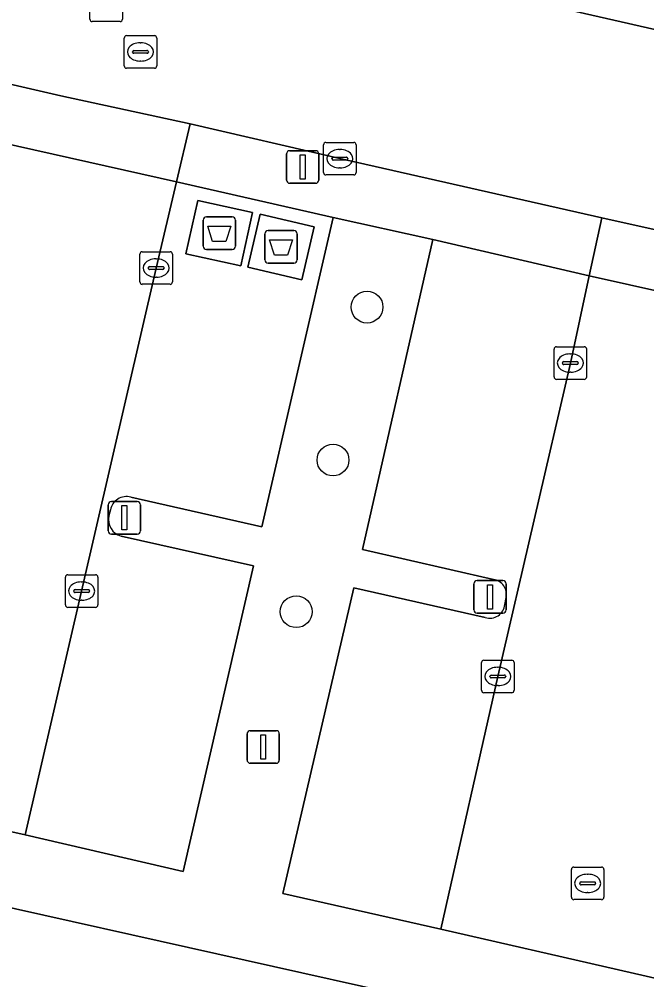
# Model space of a CAD drawing. Extents: x 162172 to 163187, y 382874 to 383685.
# Drawn here: x 162304.91 to 162324.17, y 383103.64 to 383133.13 of the extents above; entities that cross this region are included whole.
import ezdxf

# ---------------------------------------------------------------- set-up
doc = ezdxf.new("R2010")
doc.units = 0
for name, color, linetype in [('IMGEO_Afval_apart_plaats', 7, 'Continuous'), ('IMGEO_Boom', 7, 'Continuous'), ('IMGEO_Erf', 7, 'Continuous'), ('IMGEO_Kolk', 7, 'Continuous'), ('IMGEO_Lichtmast', 7, 'Continuous'), ('IMGEO_Parkeervlak_open', 7, 'Continuous'), ('IMGEO_Rijbaan_lokaal_open', 7, 'Continuous'), ('IMGEO_Rioolput', 7, 'Continuous'), ('IMGEO_Voetpad_gesloten', 7, 'Continuous'), ('IMGEO_Voetpad_open', 7, 'Continuous')]:
    doc.layers.add(name, color=color, linetype=linetype)

msp = doc.modelspace()

# ---------------------------------------------------------------- linework, layer by layer
at = {"layer": 'IMGEO_Afval_apart_plaats'}
for p, q in [((162310.652, 383127.058), (162311.442, 383127.058)), ((162311.442, 383127.058), (162310.652, 383127.058)), ((162310.552, 383126.158), (162310.552, 383126.958)), ((162310.552, 383126.958), (162310.552, 383126.158)), ((162311.542, 383126.958), (162311.542, 383126.158)), ((162311.542, 383126.158), (162311.542, 383126.958)), ((162312.447, 383125.735), (162312.447, 383126.535)), ((162312.447, 383126.535), (162312.447, 383125.735)), ((162312.547, 383126.635), (162313.337, 383126.635)), ((162313.337, 383126.635), (162312.547, 383126.635)), ((162313.437, 383126.535), (162313.437, 383125.735)), ((162313.437, 383125.735), (162313.437, 383126.535)), ((162311.442, 383126.058), (162310.652, 383126.058)), ((162310.652, 383126.058), (162311.442, 383126.058)), ((162313.337, 383125.635), (162312.547, 383125.635)), ((162312.547, 383125.635), (162313.337, 383125.635))]:
    msp.add_line(p, q, dxfattribs=at)
for points in [[(162310.695, 383126.772), (162311.399, 383126.772), (162311.25, 383126.302), (162310.844, 383126.302), (162310.695, 383126.772)], [(162312.59, 383126.349), (162313.294, 383126.349), (162313.145, 383125.879), (162312.739, 383125.879), (162312.59, 383126.349)]]:
    msp.add_lwpolyline(points, dxfattribs=at)
for centre, start, end in [((162310.652, 383126.958), 90, 180), ((162310.652, 383126.958), 90, 180), ((162311.442, 383126.958), 0, 90), ((162311.442, 383126.958), 360, 90), ((162312.547, 383126.535), 90, 180), ((162312.547, 383126.535), 90, 180), ((162313.337, 383126.535), 0, 90), ((162313.337, 383126.535), 360, 90), ((162310.652, 383126.158), 180, 270), ((162310.652, 383126.158), 180, 270), ((162311.442, 383126.158), 270, 0), ((162311.442, 383126.158), 270, 0), ((162312.547, 383125.735), 180, 270), ((162312.547, 383125.735), 180, 270), ((162313.337, 383125.735), 270, 0), ((162313.337, 383125.735), 270, 0)]:
    msp.add_arc(centre, 0.1, start, end, dxfattribs=at)
at = {"layer": 'IMGEO_Boom'}
for centre in [(162315.582, 383124.287), (162314.538, 383119.593), (162313.409, 383114.937)]:
    msp.add_circle(centre, 0.489, dxfattribs=at)
at = {"layer": 'IMGEO_Erf'}
msp.add_lwpolyline([(162317.212, 383091.411), (162312.553, 383092.454), (162318.021, 383102.852), (162303.917, 383106.01), (162304.381, 383094.3), (162299.71, 383095.354), (162297.444, 383085.285)], dxfattribs=at)
at = {"layer": 'IMGEO_Kolk'}
for p, q in [((162314.248, 383128.418), (162314.248, 383129.27)), ((162314.323, 383129.344), (162315.175, 383129.344)), ((162314.736, 383129.124), (162314.761, 383129.124)), ((162315.249, 383129.27), (162315.249, 383128.418)), ((162314.507, 383128.838), (162314.507, 383128.85)), ((162314.55, 383128.887), (162314.948, 383128.887)), ((162314.991, 383128.85), (162314.991, 383128.838)), ((162314.945, 383128.801), (162314.547, 383128.801)), ((162314.759, 383128.564), (162314.734, 383128.564)), ((162315.175, 383128.344), (162314.323, 383128.344)), ((162308.612, 383125.061), (162308.612, 383125.913)), ((162308.687, 383125.987), (162309.539, 383125.987)), ((162309.613, 383125.913), (162309.613, 383125.061)), ((162309.1, 383125.767), (162309.125, 383125.767)), ((162308.871, 383125.481), (162308.871, 383125.493)), ((162309.309, 383125.444), (162308.911, 383125.444)), ((162308.914, 383125.53), (162309.312, 383125.53)), ((162309.355, 383125.493), (162309.355, 383125.481)), ((162309.539, 383124.987), (162308.687, 383124.987)), ((162309.123, 383125.207), (162309.098, 383125.207)), ((162321.32, 383122.144), (162321.32, 383122.996)), ((162321.395, 383123.07), (162322.247, 383123.07)), ((162322.321, 383122.996), (162322.321, 383122.144)), ((162321.808, 383122.85), (162321.833, 383122.85)), ((162321.579, 383122.564), (162321.579, 383122.576)), ((162322.017, 383122.527), (162321.619, 383122.527)), ((162321.622, 383122.613), (162322.02, 383122.613)), ((162322.063, 383122.576), (162322.063, 383122.564)), ((162322.247, 383122.07), (162321.395, 383122.07)), ((162321.831, 383122.29), (162321.806, 383122.29)), ((162306.325, 383115.144), (162306.325, 383115.996)), ((162306.4, 383116.07), (162307.252, 383116.07)), ((162306.813, 383115.85), (162306.838, 383115.85)), ((162307.326, 383115.996), (162307.326, 383115.144)), ((162306.584, 383115.564), (162306.584, 383115.576)), ((162306.627, 383115.613), (162307.025, 383115.613)), ((162307.068, 383115.576), (162307.068, 383115.564)), ((162307.022, 383115.527), (162306.624, 383115.527)), ((162306.836, 383115.29), (162306.811, 383115.29)), ((162307.252, 383115.07), (162306.4, 383115.07)), ((162319.094, 383112.523), (162319.094, 383113.375)), ((162319.169, 383113.449), (162320.021, 383113.449)), ((162319.582, 383113.229), (162319.607, 383113.229)), ((162320.095, 383113.375), (162320.095, 383112.523)), ((162319.353, 383112.943), (162319.353, 383112.955)), ((162319.791, 383112.906), (162319.393, 383112.906)), ((162319.396, 383112.992), (162319.794, 383112.992)), ((162319.837, 383112.955), (162319.837, 383112.943)), ((162319.605, 383112.669), (162319.58, 383112.669)), ((162320.021, 383112.449), (162319.169, 383112.449))]:
    msp.add_line(p, q, dxfattribs=at)
for points in [[(162314.248, 383128.418), (162314.248, 383129.27)], [(162314.323, 383129.344), (162315.175, 383129.344)], [(162315.249, 383129.27), (162315.249, 383128.418)], [(162315.175, 383128.344), (162314.323, 383128.344)], [(162308.612, 383125.061), (162308.612, 383125.913)], [(162308.687, 383125.987), (162309.539, 383125.987)], [(162309.613, 383125.913), (162309.613, 383125.061)], [(162309.539, 383124.987), (162308.687, 383124.987)], [(162321.32, 383122.144), (162321.32, 383122.996)], [(162321.395, 383123.07), (162322.247, 383123.07)], [(162322.321, 383122.996), (162322.321, 383122.144)], [(162322.247, 383122.07), (162321.395, 383122.07)], [(162306.325, 383115.144), (162306.325, 383115.996)], [(162306.4, 383116.07), (162307.252, 383116.07)], [(162307.326, 383115.996), (162307.326, 383115.144)], [(162307.252, 383115.07), (162306.4, 383115.07)], [(162319.094, 383112.523), (162319.094, 383113.375)], [(162319.169, 383113.449), (162320.021, 383113.449)], [(162320.095, 383113.375), (162320.095, 383112.523)], [(162320.021, 383112.449), (162319.169, 383112.449)]]:
    msp.add_lwpolyline(points, dxfattribs=at)
for centre, radius, start, end in [((162314.325, 383129.268), 0.0765, 91.552, 178.448), ((162314.325, 383129.268), 0.0765, 91.552, 178.448), ((162315.173, 383129.268), 0.0765, 1.552, 88.448), ((162315.173, 383129.268), 0.0765, 1.552, 88.448), ((162314.547, 383128.847), 0.0403, 85.8775, 175.7526), ((162314.544, 383128.837), 0.0366, 178.938, 274.7102), ((162314.948, 383128.844), 0.043, 264.8664, 352.4533), ((162314.952, 383128.849), 0.0386, 1.7309, 96.639), ((162314.325, 383128.42), 0.0765, 181.552, 268.448), ((162314.325, 383128.42), 0.0765, 181.552, 268.448), ((162315.173, 383128.42), 0.0765, 271.552, 358.448), ((162315.173, 383128.42), 0.0765, 271.552, 358.448), ((162308.689, 383125.911), 0.0765, 91.552, 178.448), ((162308.689, 383125.911), 0.0765, 91.552, 178.448), ((162309.537, 383125.911), 0.0765, 1.552, 88.448), ((162309.537, 383125.911), 0.0765, 1.552, 88.448), ((162308.911, 383125.49), 0.0403, 85.8775, 175.7526), ((162308.908, 383125.48), 0.0366, 178.938, 274.7102), ((162309.312, 383125.487), 0.043, 264.8664, 352.4533), ((162309.316, 383125.492), 0.0386, 1.7309, 96.639), ((162308.689, 383125.063), 0.0765, 181.552, 268.448), ((162308.689, 383125.063), 0.0765, 181.552, 268.448), ((162309.537, 383125.063), 0.0765, 271.552, 358.448), ((162309.537, 383125.063), 0.0765, 271.552, 358.448), ((162321.397, 383122.994), 0.0765, 91.552, 178.448), ((162321.397, 383122.994), 0.0765, 91.552, 178.448), ((162322.245, 383122.994), 0.0765, 1.552, 88.448), ((162322.245, 383122.994), 0.0765, 1.552, 88.448), ((162321.619, 383122.573), 0.0403, 85.8775, 175.7526), ((162321.616, 383122.563), 0.0366, 178.938, 274.7102), ((162322.02, 383122.57), 0.043, 264.8664, 352.4533), ((162322.024, 383122.575), 0.0386, 1.7309, 96.639), ((162321.397, 383122.146), 0.0765, 181.552, 268.448), ((162321.397, 383122.146), 0.0765, 181.552, 268.448), ((162322.245, 383122.146), 0.0765, 271.552, 358.448), ((162322.245, 383122.146), 0.0765, 271.552, 358.448), ((162306.402, 383115.994), 0.0765, 91.552, 178.448), ((162306.402, 383115.994), 0.0765, 91.552, 178.448), ((162307.25, 383115.994), 0.0765, 1.552, 88.448), ((162307.25, 383115.994), 0.0765, 1.552, 88.448), ((162306.624, 383115.573), 0.0403, 85.8775, 175.7526), ((162306.621, 383115.563), 0.0366, 178.938, 274.7102), ((162307.025, 383115.57), 0.043, 264.8664, 352.4533), ((162307.029, 383115.575), 0.0386, 1.7309, 96.639), ((162306.402, 383115.146), 0.0765, 181.552, 268.448), ((162306.402, 383115.146), 0.0765, 181.552, 268.448), ((162307.25, 383115.146), 0.0765, 271.552, 358.448), ((162307.25, 383115.146), 0.0765, 271.552, 358.448), ((162319.171, 383113.373), 0.0765, 91.552, 178.448), ((162319.171, 383113.373), 0.0765, 91.552, 178.448), ((162320.019, 383113.373), 0.0765, 1.552, 88.448), ((162320.019, 383113.373), 0.0765, 1.552, 88.448), ((162319.393, 383112.952), 0.0403, 85.8775, 175.7526), ((162319.39, 383112.942), 0.0366, 178.938, 274.7102), ((162319.794, 383112.949), 0.043, 264.8664, 352.4533), ((162319.798, 383112.954), 0.0386, 1.7309, 96.639), ((162319.171, 383112.525), 0.0765, 181.552, 268.448), ((162319.171, 383112.525), 0.0765, 181.552, 268.448), ((162320.019, 383112.525), 0.0765, 271.552, 358.448), ((162320.019, 383112.525), 0.0765, 271.552, 358.448)]:
    msp.add_arc(centre, radius, start, end, dxfattribs=at)
for centre, major_axis, ratio, start_param, end_param in [((162314.735, 383128.844), (-0.387, 0.002), 0.722429, 4.712389, 7.853982), ((162314.76, 383128.844), (-0.39, 0.002), 0.717154, 1.570796, 4.712389), ((162309.099, 383125.487), (-0.387, 0.002), 0.722429, 4.712389, 7.853982), ((162309.124, 383125.487), (-0.39, 0.002), 0.717154, 1.570796, 4.712389), ((162321.807, 383122.57), (-0.387, 0.002), 0.722429, 4.712389, 7.853982), ((162321.832, 383122.57), (-0.39, 0.002), 0.717154, 1.570796, 4.712389), ((162306.812, 383115.57), (-0.387, 0.002), 0.722429, 4.712389, 7.853982), ((162306.837, 383115.57), (-0.39, 0.002), 0.717154, 1.570796, 4.712389), ((162319.581, 383112.949), (-0.387, 0.002), 0.722429, 4.712389, 7.853982), ((162319.606, 383112.949), (-0.39, 0.002), 0.717154, 1.570796, 4.712389)]:
    msp.add_ellipse(centre, major_axis=major_axis, ratio=ratio, start_param=start_param, end_param=end_param, dxfattribs=at)
at = {"layer": 'IMGEO_Lichtmast'}
for p, q in [((162313.114, 383128.189), (162313.114, 383128.989)), ((162313.114, 383128.989), (162313.114, 383128.189)), ((162313.214, 383129.089), (162314.004, 383129.089)), ((162314.004, 383129.089), (162313.214, 383129.089)), ((162314.104, 383128.989), (162314.104, 383128.189)), ((162314.104, 383128.189), (162314.104, 383128.989)), ((162314.004, 383128.089), (162313.214, 383128.089)), ((162313.214, 383128.089), (162314.004, 383128.089)), ((162307.643, 383117.42), (162307.643, 383118.22)), ((162307.643, 383118.22), (162307.643, 383117.42)), ((162307.743, 383118.32), (162308.533, 383118.32)), ((162308.533, 383118.32), (162307.743, 383118.32)), ((162308.633, 383118.22), (162308.633, 383117.42)), ((162308.633, 383117.42), (162308.633, 383118.22)), ((162308.533, 383117.32), (162307.743, 383117.32)), ((162307.743, 383117.32), (162308.533, 383117.32)), ((162318.958, 383115.89), (162319.748, 383115.89)), ((162319.748, 383115.89), (162318.958, 383115.89)), ((162318.858, 383114.99), (162318.858, 383115.79)), ((162318.858, 383115.79), (162318.858, 383114.99)), ((162319.848, 383115.79), (162319.848, 383114.99)), ((162319.848, 383114.99), (162319.848, 383115.79)), ((162319.748, 383114.89), (162318.958, 383114.89)), ((162318.958, 383114.89), (162319.748, 383114.89)), ((162311.901, 383110.383), (162311.901, 383111.183)), ((162311.901, 383111.183), (162311.901, 383110.383)), ((162312.001, 383111.283), (162312.791, 383111.283)), ((162312.791, 383111.283), (162312.001, 383111.283)), ((162312.891, 383111.183), (162312.891, 383110.383)), ((162312.891, 383110.383), (162312.891, 383111.183)), ((162312.791, 383110.283), (162312.001, 383110.283)), ((162312.001, 383110.283), (162312.791, 383110.283))]:
    msp.add_line(p, q, dxfattribs=at)
for points in [[(162313.534, 383128.964), (162313.684, 383128.964), (162313.684, 383128.214), (162313.534, 383128.214), (162313.534, 383128.964)], [(162308.063, 383118.195), (162308.213, 383118.195), (162308.213, 383117.445), (162308.063, 383117.445), (162308.063, 383118.195)], [(162319.278, 383115.765), (162319.428, 383115.765), (162319.428, 383115.015), (162319.278, 383115.015), (162319.278, 383115.765)], [(162312.321, 383111.158), (162312.471, 383111.158), (162312.471, 383110.408), (162312.321, 383110.408), (162312.321, 383111.158)]]:
    msp.add_lwpolyline(points, dxfattribs=at)
for centre, start, end in [((162313.214, 383128.989), 90, 180), ((162313.214, 383128.989), 90, 180), ((162314.004, 383128.989), 0, 90), ((162314.004, 383128.989), 360, 90), ((162313.214, 383128.189), 180, 270), ((162313.214, 383128.189), 180, 270), ((162314.004, 383128.189), 270, 0), ((162314.004, 383128.189), 270, 0), ((162307.743, 383118.22), 90, 180), ((162307.743, 383118.22), 90, 180), ((162308.533, 383118.22), 0, 90), ((162308.533, 383118.22), 360, 90), ((162307.743, 383117.42), 180, 270), ((162307.743, 383117.42), 180, 270), ((162308.533, 383117.42), 270, 0), ((162308.533, 383117.42), 270, 0), ((162318.958, 383115.79), 90, 180), ((162318.958, 383115.79), 90, 180), ((162319.748, 383115.79), 0, 90), ((162319.748, 383115.79), 360, 90), ((162318.958, 383114.99), 180, 270), ((162318.958, 383114.99), 180, 270), ((162319.748, 383114.99), 270, 0), ((162319.748, 383114.99), 270, 0), ((162312.001, 383111.183), 90, 180), ((162312.001, 383111.183), 90, 180), ((162312.791, 383111.183), 0, 90), ((162312.791, 383111.183), 360, 90), ((162312.001, 383110.383), 180, 270), ((162312.001, 383110.383), 180, 270), ((162312.791, 383110.383), 270, 0), ((162312.791, 383110.383), 270, 0)]:
    msp.add_arc(centre, 0.1, start, end, dxfattribs=at)
at = {"layer": 'IMGEO_Parkeervlak_open'}
for points in [[(162310.489, 383135.954), (162315.736, 383134.794), (162332.866, 383130.889), (162335.861, 383130.194)], [(162308.33, 383118.451), (162312.357, 383117.541), (162314.54, 383127.039), (162309.734, 383128.137), (162309.113, 383125.487), (162306.825, 383115.571), (162305.095, 383108.091), (162309.94, 383106.961), (162312.094, 383116.348), (162308.035, 383117.255)], [(162319.205, 383114.76), (162315.175, 383115.671), (162313.003, 383106.287), (162317.848, 383105.193), (162319.597, 383112.949), (162321.822, 383122.569), (162322.393, 383125.252), (162317.597, 383126.36), (162315.438, 383116.845), (162319.462, 383115.925)], [(162307.663, 383117.876), (162307.709, 383118.064)], [(162319.851, 383115.371), (162319.808, 383115.155)]]:
    msp.add_lwpolyline(points, dxfattribs=at)
for points in [[(162311.708, 383125.555), (162310.027, 383125.925), (162310.387, 383127.562), (162312.068, 383127.192)], [(162313.581, 383125.127), (162311.923, 383125.515), (162312.304, 383127.143), (162313.962, 383126.755)]]:
    msp.add_lwpolyline(points, close=True, dxfattribs=at)
for centre, radius, start, end in [((162308.195, 383117.975), 0.494, 74.186, 169.6754), ((162308.18, 383117.764), 0.529, 167.728, 254.1181), ((162319.399, 383115.467), 0.462, 347.9918, 82.1587), ((162319.35, 383115.197), 0.46, 251.6777, 354.7766)]:
    msp.add_arc(centre, radius, start, end, dxfattribs=at)
at = {"layer": 'IMGEO_Rijbaan_lokaal_open'}
for points in [[(162342.599, 383128.694), (162337.193, 383129.879), (162337.06, 383129.908), (162335.861, 383130.194), (162332.866, 383130.889), (162315.736, 383134.794), (162310.489, 383135.954), (162308.476, 383136.406)], [(162303.338, 383131.47), (162304.183, 383131.235), (162306.191, 383130.77), (162310.151, 383129.913), (162314.749, 383128.846), (162322.791, 383127.03), (162328.89, 383125.665), (162331.798, 383124.977), (162341.498, 383122.789), (162347.556, 383121.422), (162352.856, 383120.205), (162360.167, 383118.574), (162366.151, 383117.218), (162368.217, 383116.755), (162362.082, 383132.452)]]:
    msp.add_lwpolyline(points, dxfattribs=at)
for points in [[(162303.755, 383129.476), (162309.734, 383128.137), (162310.151, 383129.913), (162306.191, 383130.77), (162304.183, 383131.235)], [(162303.755, 383129.476), (162303.031, 383126.508), (162300.871, 383116.72), (162299.977, 383112.797), (162295.094, 383113.901), (162294.974, 383113.915), (162294.198, 383110.513), (162305.095, 383108.091), (162306.825, 383115.571), (162309.113, 383125.487), (162309.734, 383128.137)], [(162322.791, 383127.03), (162322.393, 383125.252), (162328.491, 383123.887), (162328.89, 383125.665)], [(162317.848, 383105.193), (162328.749, 383102.694), (162329.539, 383106.165), (162329.412, 383106.168), (162324.596, 383107.29), (162325.645, 383111.904), (162327.798, 383121.234), (162328.491, 383123.887), (162322.393, 383125.252), (162321.822, 383122.569), (162319.597, 383112.949)]]:
    msp.add_lwpolyline(points, close=True, dxfattribs=at)
at = {"layer": 'IMGEO_Rioolput'}
for p, q in [((162307.077, 383133.126), (162307.077, 383133.978)), ((162308.078, 383133.978), (162308.078, 383133.126)), ((162308.004, 383133.052), (162307.152, 383133.052)), ((162308.129, 383131.696), (162308.129, 383132.548)), ((162308.204, 383132.622), (162309.056, 383132.622)), ((162308.617, 383132.402), (162308.642, 383132.402)), ((162309.13, 383132.548), (162309.13, 383131.696)), ((162308.388, 383132.116), (162308.388, 383132.128)), ((162308.826, 383132.079), (162308.428, 383132.079)), ((162308.431, 383132.165), (162308.829, 383132.165)), ((162308.872, 383132.128), (162308.872, 383132.116)), ((162308.64, 383131.842), (162308.615, 383131.842)), ((162309.056, 383131.622), (162308.204, 383131.622)), ((162321.851, 383106.17), (162321.851, 383107.022)), ((162321.926, 383107.096), (162322.778, 383107.096)), ((162322.852, 383107.022), (162322.852, 383106.17)), ((162322.339, 383106.876), (162322.364, 383106.876)), ((162322.11, 383106.59), (162322.11, 383106.602)), ((162322.548, 383106.553), (162322.15, 383106.553)), ((162322.153, 383106.639), (162322.551, 383106.639)), ((162322.594, 383106.602), (162322.594, 383106.59)), ((162322.362, 383106.316), (162322.337, 383106.316)), ((162322.778, 383106.096), (162321.926, 383106.096))]:
    msp.add_line(p, q, dxfattribs=at)
for points in [[(162307.077, 383133.126), (162307.077, 383133.978)], [(162308.078, 383133.978), (162308.078, 383133.126)], [(162308.004, 383133.052), (162307.152, 383133.052)], [(162308.129, 383131.696), (162308.129, 383132.548)], [(162308.204, 383132.622), (162309.056, 383132.622)], [(162309.13, 383132.548), (162309.13, 383131.696)], [(162309.056, 383131.622), (162308.204, 383131.622)], [(162321.851, 383106.17), (162321.851, 383107.022)], [(162321.926, 383107.096), (162322.778, 383107.096)], [(162322.852, 383107.022), (162322.852, 383106.17)], [(162322.778, 383106.096), (162321.926, 383106.096)]]:
    msp.add_lwpolyline(points, dxfattribs=at)
for centre, radius, start, end in [((162307.154, 383133.128), 0.0765, 181.552, 268.448), ((162307.154, 383133.128), 0.0765, 181.552, 268.448), ((162308.002, 383133.128), 0.0765, 271.552, 358.448), ((162308.002, 383133.128), 0.0765, 271.552, 358.448), ((162308.206, 383132.546), 0.0765, 91.552, 178.448), ((162308.206, 383132.546), 0.0765, 91.552, 178.448), ((162309.054, 383132.546), 0.0765, 1.552, 88.448), ((162309.054, 383132.546), 0.0765, 1.552, 88.448), ((162308.428, 383132.125), 0.0403, 85.8775, 175.7526), ((162308.425, 383132.115), 0.0366, 178.938, 274.7102), ((162308.829, 383132.122), 0.043, 264.8664, 352.4533), ((162308.833, 383132.127), 0.0386, 1.7309, 96.639), ((162308.206, 383131.698), 0.0765, 181.552, 268.448), ((162308.206, 383131.698), 0.0765, 181.552, 268.448), ((162309.054, 383131.698), 0.0765, 271.552, 358.448), ((162309.054, 383131.698), 0.0765, 271.552, 358.448), ((162321.928, 383107.02), 0.0765, 91.552, 178.448), ((162321.928, 383107.02), 0.0765, 91.552, 178.448), ((162322.776, 383107.02), 0.0765, 1.552, 88.448), ((162322.776, 383107.02), 0.0765, 1.552, 88.448), ((162322.15, 383106.599), 0.0403, 85.8775, 175.7526), ((162322.147, 383106.589), 0.0366, 178.938, 274.7102), ((162322.551, 383106.596), 0.043, 264.8664, 352.4533), ((162322.555, 383106.601), 0.0386, 1.7309, 96.639), ((162321.928, 383106.172), 0.0765, 181.552, 268.448), ((162321.928, 383106.172), 0.0765, 181.552, 268.448), ((162322.776, 383106.172), 0.0765, 271.552, 358.448), ((162322.776, 383106.172), 0.0765, 271.552, 358.448)]:
    msp.add_arc(centre, radius, start, end, dxfattribs=at)
for centre, major_axis, ratio, start_param, end_param in [((162308.616, 383132.122), (-0.387, 0.002), 0.722429, 4.712389, 7.853982), ((162308.641, 383132.122), (-0.39, 0.002), 0.717154, 1.570796, 4.712389), ((162322.338, 383106.596), (-0.387, 0.002), 0.722429, 4.712389, 7.853982), ((162322.363, 383106.596), (-0.39, 0.002), 0.717154, 1.570796, 4.712389)]:
    msp.add_ellipse(centre, major_axis=major_axis, ratio=ratio, start_param=start_param, end_param=end_param, dxfattribs=at)
at = {"layer": 'IMGEO_Voetpad_gesloten'}
for points in [[(162312.068, 383127.192), (162310.387, 383127.562), (162310.027, 383125.925), (162311.708, 383125.555)], [(162313.962, 383126.755), (162312.304, 383127.143), (162311.923, 383125.515), (162313.581, 383125.127)]]:
    msp.add_lwpolyline(points, close=True, dxfattribs=at)
at = {"layer": 'IMGEO_Voetpad_open'}
for points in [[(162308.035, 383117.255), (162312.094, 383116.348), (162309.94, 383106.961), (162305.095, 383108.091), (162294.198, 383110.513), (162294.974, 383113.915), (162295.094, 383113.901), (162297.666, 383125.062), (162298.924, 383130.603), (162296.402, 383133.05), (162294.953, 383126.665), (162292.182, 383114.694), (162292.153, 383114.571), (162291.39, 383111.147), (162290.785, 383111.292), (162280.459, 383113.639), (162275.664, 383114.546), (162272.429, 383115.3), (162267.143, 383093.402)], [(162315.438, 383116.845), (162317.597, 383126.36), (162314.54, 383127.039), (162312.357, 383117.541), (162308.33, 383118.451)], [(162345.422, 383108.841), (162349.45, 383107.947), (162347.302, 383098.547), (162342.467, 383099.634), (162331.552, 383102.102), (162332.345, 383105.506), (162332.467, 383105.494), (162336.308, 383122.121), (162333.239, 383122.813), (162329.412, 383106.168), (162329.539, 383106.165), (162328.749, 383102.694), (162317.848, 383105.193), (162313.003, 383106.287), (162315.175, 383115.671), (162319.205, 383114.76)], [(162307.709, 383118.064), (162307.663, 383117.876)], [(162319.462, 383115.925), (162315.438, 383116.845)], [(162319.808, 383115.155), (162319.851, 383115.371)], [(162303.917, 383106.01), (162318.021, 383102.852), (162326.899, 383100.868), (162326.361, 383098.458), (162327.63, 383098.175), (162328.029, 383099.962), (162328.137, 383099.939), (162328.251, 383100.447), (162332.436, 383099.459), (162332.467, 383099.595), (162338.495, 383098.24), (162341.366, 383097.566), (162355.473, 383094.41)]]:
    msp.add_lwpolyline(points, dxfattribs=at)
msp.add_lwpolyline([(162314.749, 383128.846), (162310.151, 383129.913), (162309.734, 383128.137), (162314.54, 383127.039), (162317.597, 383126.36), (162322.393, 383125.252), (162322.791, 383127.03)], close=True, dxfattribs=at)
for centre, radius, start, end in [((162308.195, 383117.975), 0.494, 74.186, 169.6754), ((162308.18, 383117.764), 0.529, 167.728, 254.1181), ((162319.399, 383115.467), 0.462, 347.9918, 82.1587), ((162319.35, 383115.197), 0.46, 251.6777, 354.7766)]:
    msp.add_arc(centre, radius, start, end, dxfattribs=at)

doc.saveas('drawing.dxf')
